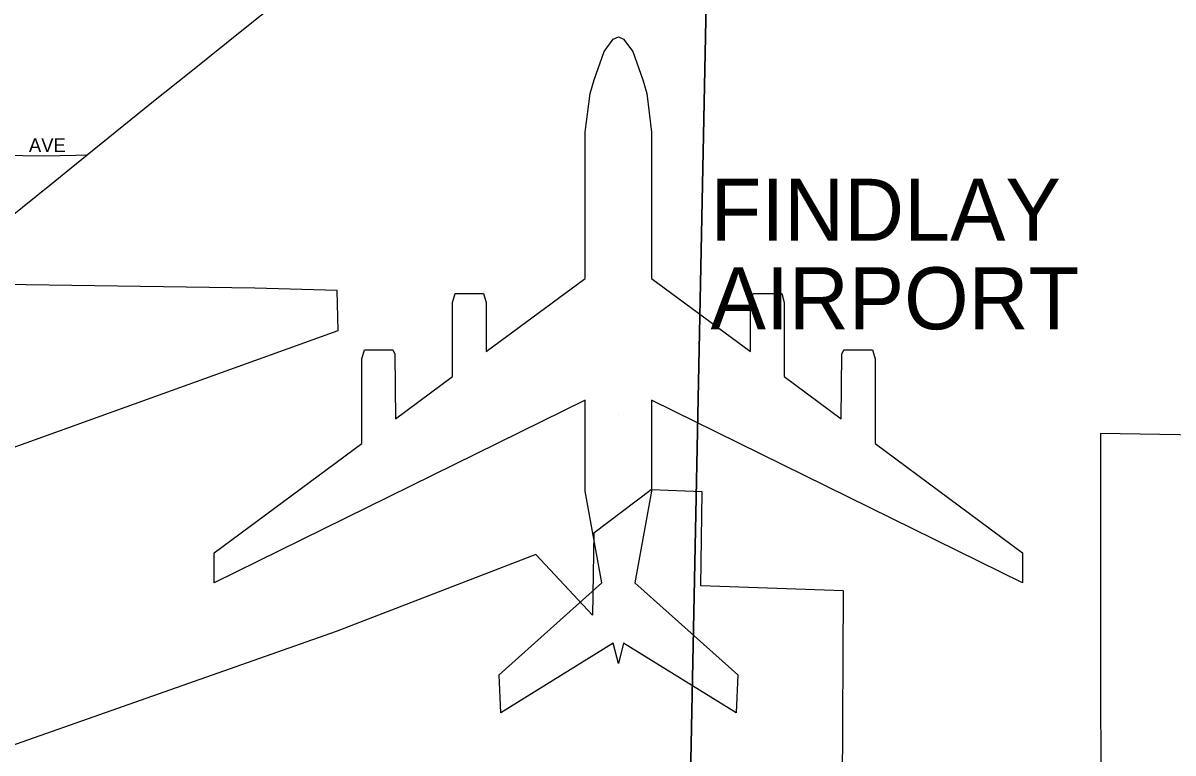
# Model space of a CAD drawing. Extents: x 1587405 to 1714697, y 1028970 to 1155083.
# Drawn here: x 1643143 to 1647315, y 1098788 to 1101436 of the extents above; entities that cross this region are included whole.
import ezdxf

# ---------------------------------------------------------------- set-up
doc = ezdxf.new("R2010")
doc.units = 0
for name, color, linetype in [('GM_X_Airport_Class_1', 7, 'Continuous'), ('GM_X_Airport_Location_Class_1', 7, 'Continuous'), ('GM_X_Airport_Text_Class_1', 7, 'Continuous'), ('GM_X_City_Street', 7, 'Continuous'), ('GM_X_City_Street_Text', 7, 'Continuous'), ('GM_X_Corporation', 7, 'Continuous'), ('GM_X_Section', 7, 'Continuous')]:
    doc.layers.add(name, color=color, linetype=linetype)

msp = doc.modelspace()

# ---------------------------------------------------------------- linework, layer by layer
at = {"layer": 'GM_X_Airport_Class_1'}
for points in [[(1645302.9, 1099112.8), (1645284.1, 1099186.9), (1644876, 1098934), (1644870.2, 1099071.6), (1645242.7, 1099405.7), (1645182.6, 1099738.2), (1645182.6, 1100068.4), (1643836.3, 1099404.9), (1643836.3, 1099514.4), (1644371.7, 1099910.3), (1644371.7, 1100218.1), (1644381.2, 1100250.8), (1644484.8, 1100250.8), (1644492, 1100234.4), (1644494.2, 1100000.9), (1644701, 1100153.8), (1644701, 1100422.4), (1644710.5, 1100455.1), (1644814.1, 1100455.1), (1644823.6, 1100422.4), (1644823.6, 1100244.4), (1645182.6, 1100509.9), (1645182.6, 1101040.4), (1645200.1, 1101180.7), (1645214.7, 1101230.7), (1645250.7, 1101332.9), (1645283.9, 1101378.3), (1645302.9, 1101386.2)], [(1645302.9, 1101386.2), (1645321.8, 1101378.3), (1645355, 1101332.9), (1645391, 1101230.7), (1645405.6, 1101180.7), (1645423.1, 1101040.4), (1645423.1, 1100509.9), (1645782.2, 1100244.4), (1645782.2, 1100422.4), (1645791.6, 1100455.1), (1645895.3, 1100455.1), (1645904.7, 1100422.4), (1645904.7, 1100153.8), (1646111.5, 1100000.9), (1646113.7, 1100234.4), (1646120.9, 1100250.8), (1646224.6, 1100250.8), (1646234, 1100218.1), (1646234, 1099910.3), (1646769.4, 1099514.4), (1646769.4, 1099404.9), (1645423.1, 1100068.4), (1645423.1, 1099738.2), (1645363, 1099405.7), (1645735.6, 1099071.6), (1645729.7, 1098934), (1645321.7, 1099186.9), (1645302.9, 1099112.8)]]:
    msp.add_lwpolyline(points, dxfattribs=at)
at = {"layer": 'GM_X_Airport_Location_Class_1'}
msp.add_line((1645302.9, 1100014.4), (1645302.9, 1100014.4), dxfattribs=at)
at = {"layer": 'GM_X_City_Street'}
for points in [[(1643375.8, 1100958.4), (1643610.5, 1101147.6), (1643751.4, 1101260.2), (1643943.3, 1101414.4), (1644209.8, 1101627.6)], [(1642982.1, 1100958.7), (1643221.3, 1100955), (1643335, 1100957.5), (1643375.8, 1100958.4)], [(1643041.2, 1100688.4), (1643240.3, 1100848.7), (1643375.8, 1100958.4)]]:
    msp.add_lwpolyline(points, dxfattribs=at)
at = {"layer": 'GM_X_Corporation'}
for points in [[(1641628.3, 1099364.6), (1644286, 1100321.1), (1644282.7, 1100466.1), (1643984.2, 1100474.1), (1642987.2, 1100488.7)], [(1647986, 1099931.6), (1647051.8, 1099947.4), (1647052.9, 1097799.5)], [(1646111.4, 1097716.2), (1646119.4, 1099376.9), (1645601.6, 1099394.7), (1645607.3, 1099735.8), (1645421.4, 1099742.2), (1645213.7, 1099585.6), (1645208.7, 1099288.5), (1645003.9, 1099507.9), (1644279.3, 1099229.4), (1641612.5, 1098290)]]:
    msp.add_lwpolyline(points, dxfattribs=at)
at = {"layer": 'GM_X_Section'}
for points in [[(1645653.7, 1103119), (1645545.8, 1097805.3), (1640291.9, 1097896.4), (1640371.5, 1103190.4)], [(1650961.9, 1103051.3), (1650963.1, 1102991.2), (1650873.6, 1097703.2), (1645545.8, 1097805.3), (1645653.7, 1103119)]]:
    msp.add_lwpolyline(points, close=True, dxfattribs=at)

# ---------------------------------------------------------------- texts
at = {"layer": 'GM_X_Airport_Text_Class_1'}
for s, p in [('FINDLAY', (1645637.2, 1100646.4)), ('AIRPORT', (1645637.2, 1100325.2))]:
    msp.add_text(s, height=225, rotation=0, dxfattribs=at).set_placement(p)
at = {"layer": 'GM_X_City_Street_Text'}
msp.add_text('AVE', height=50, rotation=0, dxfattribs=at).set_placement((1643164.4, 1100968.3))

doc.saveas('drawing.dxf')
